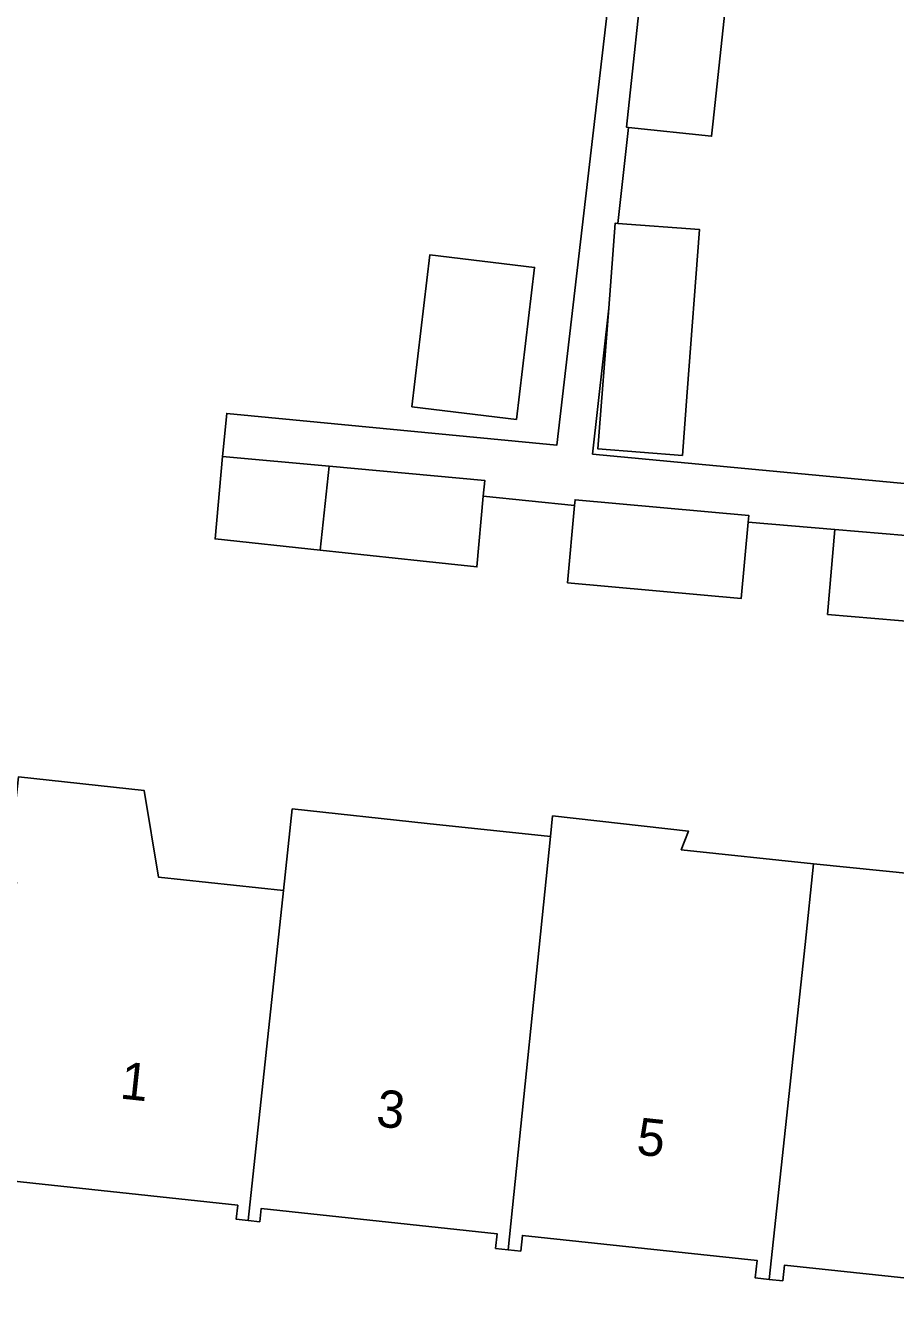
# Model space of a CAD drawing. Extents: x 162398 to 163643, y 386453 to 387397.
# Drawn here: x 162555.08 to 162578.45, y 386566.47 to 386600.89 of the extents above; entities that cross this region are included whole.
import ezdxf

# ---------------------------------------------------------------- set-up
doc = ezdxf.new("R2010")
doc.units = 0
for name, color, linetype in [('IMGEO_Pand', 7, 'Continuous'), ('IMGEO_Pand_nummerreeks', 7, 'Continuous'), ('IMGEO_Voetpad_open', 7, 'Continuous')]:
    doc.layers.add(name, color=color, linetype=linetype)

msp = doc.modelspace()

# ---------------------------------------------------------------- linework, layer by layer
at = {"layer": 'IMGEO_Pand'}
for points in [[(162571.791, 386602.773), (162571.722, 386602.778), (162571.231, 386598.164), (162571.284, 386598.158)], [(162571.284, 386598.158), (162573.516, 386597.92), (162573.55, 386598.243), (162574.014, 386602.603), (162571.791, 386602.773)], [(162571, 386595.578), (162573.194, 386595.411), (162572.861, 386591.042), (162572.731, 386589.343), (162570.462, 386589.516), (162570.75, 386593.304)], [(162570.75, 386593.304), (162570.924, 386595.584), (162571, 386595.578)], [(162565.457, 386590.648), (162568.27, 386590.312), (162568.758, 386594.394), (162565.944, 386594.73), (162565.457, 386590.648)], [(162562.995, 386586.797), (162560.173, 386587.1), (162560.375, 386589.31)], [(162563.238, 386589.05), (162560.375, 386589.31)], [(162562.995, 386586.797), (162563.238, 386589.05)], [(162563.238, 386589.05), (162567.419, 386588.67), (162567.381, 386588.249)], [(162567.381, 386588.249), (162567.208, 386586.345), (162565.686, 386586.508), (162562.995, 386586.797)], [(162569.833, 386587.992), (162569.847, 386588.151), (162574.516, 386587.726), (162574.5, 386587.551)], [(162574.5, 386587.551), (162574.314, 386585.497), (162569.645, 386585.921), (162569.833, 386587.992)], [(162581.251, 386586.674), (162581.084, 386584.694), (162576.633, 386585.071), (162576.827, 386587.354)], [(162576.827, 386587.354), (162581.277, 386586.977), (162581.251, 386586.674)], [(162561.06, 386568.779), (162560.744, 386568.813), (162560.784, 386569.187), (162554.449, 386569.868), (162554.405, 386569.462), (162553.944, 386569.512), (162554.842, 386577.87), (162554.591, 386577.897), (162554.892, 386580.7), (162558.266, 386580.338), (162558.653, 386578.011), (162562.013, 386577.65)], [(162562.013, 386577.65), (162562.248, 386579.842), (162565.875, 386579.452), (162569.185, 386579.096)], [(162576.254, 386578.363), (162572.7, 386578.743), (162572.893, 386579.246), (162569.242, 386579.652), (162569.185, 386579.096)], [(162569.185, 386579.096), (162568.048, 386567.993)], [(162575.06, 386567.198), (162576.025, 386576.198), (162576.254, 386578.363)], [(162576.254, 386578.363), (162579.886, 386578), (162583.082, 386577.656)], [(162561.06, 386568.779), (162562.013, 386577.65)], [(162568.048, 386567.993), (162567.71, 386568.029), (162567.753, 386568.425), (162561.415, 386569.106), (162561.377, 386568.745), (162561.06, 386568.779)], [(162568.048, 386567.993), (162568.387, 386567.957), (162568.432, 386568.38), (162574.74, 386567.702), (162574.69, 386567.238), (162575.06, 386567.198)], [(162581.92, 386566.471), (162581.578, 386566.508), (162581.623, 386566.921), (162575.474, 386567.581), (162575.428, 386567.159), (162575.06, 386567.198)]]:
    msp.add_lwpolyline(points, dxfattribs=at)
at = {"layer": 'IMGEO_Voetpad_open'}
for points in [[(162560.375, 386589.31), (162560.49, 386590.47), (162569.356, 386589.617), (162571.116, 386604.713), (162570.683, 386605.376)], [(162571.284, 386598.158), (162571, 386595.578)], [(162570.75, 386593.304), (162570.318, 386589.379), (162593.535, 386587.193)], [(162569.833, 386587.992), (162567.381, 386588.249)], [(162576.827, 386587.354), (162574.5, 386587.551)]]:
    msp.add_lwpolyline(points, dxfattribs=at)

# ---------------------------------------------------------------- texts
at = {"layer": 'IMGEO_Pand_nummerreeks'}
for s, rotation, p in [('1', 353.8105, (162557.595, 386572.062)), ('3', 353.8105, (162564.476, 386571.315)), ('5', 353.8121, (162571.472, 386570.557))]:
    msp.add_text(s, height=1, rotation=rotation, dxfattribs=at).set_placement(p)

doc.saveas('drawing.dxf')
